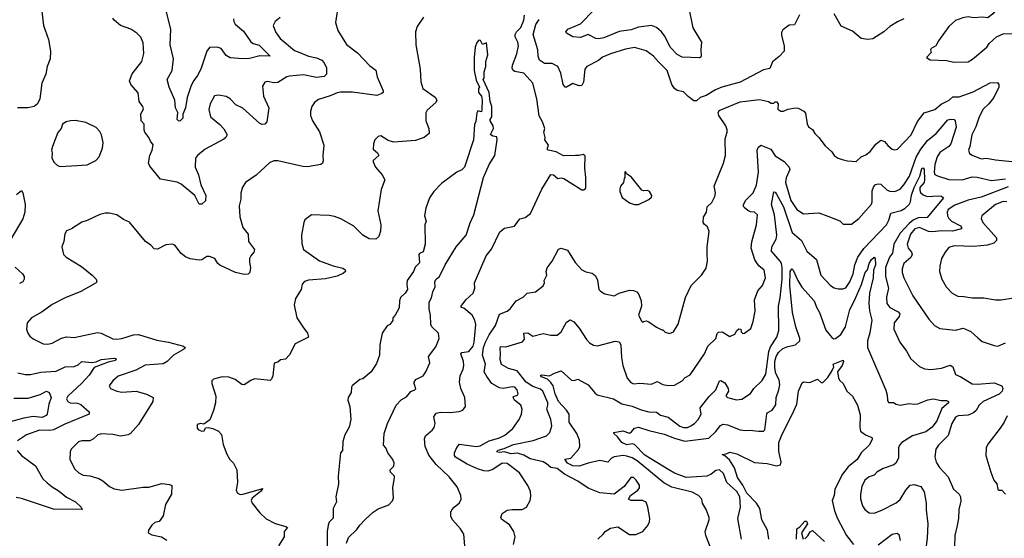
# Model space of a CAD drawing. Extents: x 1246230 to 1426786, y 660032 to 763141.
# Tile 444 of 566: x 1377932 to 1385575, y 698632 to 702659. Entities that reach past the tile are written whole.
import ezdxf

# ---------------------------------------------------------------- set-up
doc = ezdxf.new("R2010")
doc.units = 0

msp = doc.modelspace()

# ---------------------------------------------------------------- linework, layer by layer
at = {"layer": '0CON10XD'}
for points in [[(1385625, 702903.3), (1385534.4, 702765.6), (1385485, 702703.3), (1385458, 702682), (1385445, 702673.8), (1385405, 702679.2), (1385335.8, 702674.2), (1385295, 702680), (1385253.9, 702673.9), (1385195, 702652.5), (1385145, 702606.2), (1385064.2, 702495.8), (1385042, 702455), (1385007.5, 702435), (1385002.5, 702425), (1385006.7, 702405), (1384970, 702365), (1384998.3, 702348.3), (1385125, 702342), (1385185, 702328)], [(1380408.8, 702805), (1380382, 702638), (1380400, 702575), (1380467.3, 702467.3), (1380555, 702402), (1380650.2, 702300.2), (1380695, 702268), (1380707.3, 702215), (1380753.1, 702106.9), (1380752.9, 702095), (1380744, 702085), (1380705, 702071.5), (1380515, 702095.9), (1380423.1, 702096.9), (1380395, 702091.1), (1380342.8, 702067.2), (1380251.7, 702038.3), (1380218.8, 702015), (1380200, 701985), (1380188, 701945), (1380189.2, 701915), (1380205, 701873.8), (1380258.6, 701788.6), (1380292.5, 701685), (1380284.2, 701605), (1380288, 701562), (1380282.5, 701545), (1380270, 701535), (1380165, 701516.7), (1380129.7, 701519.7), (1379935.8, 701564.2), (1379905, 701562.5), (1379871.3, 701548.7), (1379768.3, 701451.7), (1379685.7, 701394.3), (1379661.7, 701358.3), (1379647.9, 701312.1), (1379647.5, 701265), (1379634.2, 701215), (1379639.2, 701129.2), (1379664.4, 701044.4), (1379705.8, 700995), (1379707, 700937), (1379753.8, 700875), (1379748.8, 700855), (1379725, 700826.7), (1379715.7, 700805), (1379714.4, 700775), (1379722.5, 700735), (1379718.8, 700695), (1379705.6, 700684.4), (1379675, 700680.6), (1379607.3, 700697.3), (1379485, 700751.9), (1379470, 700765), (1379445.6, 700805), (1379405, 700819.2), (1379385, 700821.1), (1379345, 700795.7), (1379325, 700792.9), (1379255, 700803.5), (1379218.3, 700818.3), (1379184.1, 700844.1), (1379135, 700907.5), (1379116.1, 700916.1), (1379065, 700911.2), (1379002.3, 700877.7), (1378975, 700878.8), (1378949.4, 700909.4), (1378907.8, 700937.8), (1378785, 701086.7), (1378736.4, 701106.4), (1378685, 701143.8), (1378625, 701156.2), (1378595, 701156.2), (1378555, 701146.7)], [(1378102, 702745), (1378116, 702615), (1378155.6, 702505.6), (1378172, 702415), (1378167.1, 702355), (1378146, 702295), (1378134.1, 702235.9), (1378102.5, 702165), (1378088.1, 702045), (1378070, 702005), (1378045, 701984), (1377995, 701975.8), (1377915, 701974.2)], [(1379591.8, 702665), (1379593.6, 702645), (1379604.5, 702625), (1379669, 702569), (1379725, 702486.5), (1379744.3, 702474.3), (1379791.2, 702461.2), (1379875.3, 702375.3), (1379795, 702379.5), (1379715, 702358.6), (1379665, 702354.2), (1379565, 702363.3), (1379535, 702380), (1379495, 702435.5), (1379464.7, 702444.7), (1379405, 702442.2), (1379385, 702414), (1379338, 702275), (1379312.7, 702225), (1379282.6, 702187.4), (1379261.8, 702148.2), (1379230.9, 702055), (1379217.5, 701975), (1379199.2, 701925), (1379197.1, 701895), (1379175, 701872.4), (1379163.4, 701873.4), (1379153.3, 701885), (1379158.9, 701938.9), (1379140.6, 701975), (1379136.5, 702035), (1379091.2, 702135), (1379076, 702195), (1379116.2, 702265), (1379124.7, 702355), (1379099.1, 702465), (1379104.7, 702585), (1379067.8, 702727.8)], [(1381386.7, 698575), (1381380, 698665), (1381353.8, 698705), (1381290, 698775), (1381278.8, 698805), (1381278.8, 698835), (1381285.9, 698854.1), (1381303.3, 698875), (1381345, 698906.7), (1381358.8, 698935), (1381355.8, 698965.8), (1381327.5, 699032.5), (1381265, 699110), (1381165, 699204.4), (1381108.7, 699278.7), (1381078.5, 699345), (1381074.2, 699405), (1381081.7, 699428.3), (1381136.1, 699473.9), (1381148, 699492), (1381155.5, 699525), (1381146.9, 699575), (1381165, 699602.9), (1381195, 699610.5), (1381272.1, 699607.9), (1381344.2, 699615.8), (1381372.3, 699627.7), (1381392, 699655), (1381388.1, 699725), (1381355.6, 699795), (1381346.7, 699845), (1381350.5, 699895), (1381372.9, 699945), (1381379.1, 699975), (1381376.2, 700005), (1381355.6, 700065), (1381365, 700075.5), (1381418.3, 700081.7), (1381451.1, 700125), (1381459.7, 700155), (1381472.4, 700292.4), (1381465.4, 700325), (1381444.5, 700365), (1381378.7, 700418.7), (1381357.5, 700425), (1381358.8, 700435), (1381395, 700483.1), (1381452.9, 700535), (1381464.2, 700575), (1381462.5, 700615), (1381468.6, 700635), (1381552.9, 700825), (1381592.9, 700877.1), (1381658, 701012), (1381695, 701040), (1381773.2, 701056.8), (1381815, 701113.8), (1381855, 701122), (1381896.2, 701153.8), (1381985, 701343.3), (1382055, 701456.7), (1382075, 701453.3), (1382110, 701425), (1382135, 701430), (1382156.1, 701426.1), (1382295, 701337.5), (1382311.7, 701338.3), (1382325, 701350), (1382326.2, 701435), (1382318, 701505), (1382321.7, 701601.7), (1382305, 701612.5), (1382275, 701603.3), (1382246.4, 701603.6), (1382152.3, 701602.3), (1382095, 701632.5), (1382033.3, 701645), (1382026.7, 701655), (1382035.8, 701685.8), (1382006.7, 701725), (1382010, 701745), (1382000, 701785), (1382008.8, 701815), (1381990.8, 701865), (1381965, 701912.5), (1381945.7, 702045), (1381915.5, 702165), (1381845.8, 702245), (1381775, 702255.7), (1381762.5, 702265), (1381755, 702282.5), (1381755.8, 702305.8), (1381789.6, 702395), (1381803.6, 702455), (1381799.1, 702485), (1381778.2, 702525), (1381777.3, 702545), (1381786.9, 702565), (1381821.1, 702598.9), (1381845.2, 702654.8), (1381848.9, 702695)], [(1383984.3, 702695.7), (1383945, 702620), (1383905, 702617.5), (1383855, 702580), (1383845, 702560), (1383843.9, 702536.1), (1383865.7, 702455.7), (1383864.5, 702415.5), (1383826.2, 702373.8), (1383775, 702330.8), (1383755, 702280), (1383705, 702270.6), (1383525, 702174.2), (1383382.5, 702135), (1383332.5, 702115), (1383260.7, 702069.3), (1383215, 702053.8), (1383185, 702028), (1383165, 702030), (1383121.8, 702061.8), (1383085, 702098.9), (1383035, 702110.5), (1383013.5, 702123.5), (1382993.6, 702155), (1382956.5, 702265), (1382890.8, 702330.8), (1382850.8, 702375), (1382795, 702416), (1382705, 702442.9), (1382635, 702430.6), (1382518.8, 702395), (1382455, 702367.8), (1382425, 702342.9), (1382335, 702296), (1382319.2, 702275), (1382307.2, 702172.8), (1382295, 702148), (1382275, 702145.7), (1382225, 702164.3), (1382175, 702136), (1382165, 702136.2), (1382150.6, 702155), (1382132.9, 702245), (1382109.1, 702295), (1382065, 702319.5), (1382005, 702319.4), (1381965.4, 702345.4), (1381956.5, 702375), (1381952.9, 702425), (1381916.2, 702545), (1381939, 702621), (1381965, 702661.5)], [(1382403.8, 702513.8), (1382345, 702544.5), (1382285, 702519.6), (1382225, 702526), (1382175, 702553.3), (1382170, 702565), (1382186.7, 702585), (1382285, 702627.8), (1382391.4, 702735)], [(1383128.2, 702735), (1383156.4, 702595), (1383224, 702484), (1383217.8, 702425), (1383222.5, 702377.5), (1383215.8, 702365), (1383207.6, 702362.4), (1383075, 702368), (1383035, 702388.1), (1382980.7, 702445), (1382939.9, 702529.9), (1382914.6, 702565), (1382875, 702598.4), (1382835, 702613.1), (1382735, 702601.3), (1382678.8, 702581.2), (1382585, 702568.4), (1382465, 702517.1), (1382425, 702510.5), (1382403.8, 702513.8)], [(1384795, 702666.2), (1384745, 702642.7), (1384685, 702607.1), (1384640.6, 702565), (1384555, 702510.4), (1384515, 702504.5), (1384463.6, 702513.6), (1384395, 702571.1), (1384308.5, 702608.5), (1384255, 702705.8)], [(1378934.2, 701744.2), (1378904, 701785), (1378896.7, 701805), (1378897, 701847), (1378874.4, 701875), (1378872.3, 701927.7), (1378892.5, 701965), (1378888.8, 701985), (1378860, 702025), (1378851.2, 702091.2), (1378794, 702155), (1378784.2, 702185), (1378805, 702238.8), (1378879.2, 702335), (1378894.2, 702395.8), (1378889.1, 702479.1), (1378872.1, 702522.1), (1378842, 702555), (1378795, 702585.7), (1378715, 702614.4), (1378665.5, 702655.5), (1378655, 702672)], [(1379953.8, 702675), (1379914, 702645), (1379900, 702615), (1379917.8, 702565), (1379952.7, 702512.7), (1380065, 702420), (1380105.8, 702404.2), (1380173.8, 702375), (1380235, 702362.9), (1380277.5, 702345), (1380295, 702324), (1380312.3, 702285), (1380314.2, 702235), (1380295, 702218.6), (1380235, 702208.9), (1380135, 702231.2), (1380025, 702220.5), (1380004.6, 702215.4), (1379935, 702170.8), (1379905, 702167.5), (1379855, 702180), (1379833.3, 702175), (1379817.3, 702142.7), (1379824.4, 702065), (1379866.4, 701975), (1379850, 701865), (1379835, 701848.8), (1379815, 701846), (1379795, 701852.5), (1379665, 701972.2), (1379608.5, 701998.5), (1379564.2, 702045), (1379535, 702062.9), (1379475, 702074.3), (1379445, 702068.8), (1379410, 702005), (1379400.5, 701960.5), (1379413.1, 701905), (1379486, 701845), (1379515, 701812.5), (1379541.2, 701765), (1379531.2, 701745), (1379515, 701732.5), (1379371.4, 701655), (1379312.5, 701605), (1379296.8, 701583.2), (1379294.4, 701515), (1379320.4, 701455), (1379337.8, 701377.8), (1379376.5, 701295), (1379375, 701253.8), (1379345, 701226.2), (1379325, 701226.7), (1379290.6, 701295), (1379185, 701382.7), (1379155, 701397.1), (1379025, 701421.2), (1378940.7, 701520.7), (1378930.6, 701545), (1378941.9, 701605), (1378960, 701645), (1378968, 701688), (1378945.9, 701715.9), (1378934.2, 701744.2)], [(1381065, 702678.8), (1381015.8, 702605), (1381004.2, 702565), (1381005.8, 702464.2), (1381040.8, 702275), (1381046, 702176), (1381062, 702125), (1381156.4, 702056.4), (1381170, 702035), (1381160.8, 702015), (1381094.6, 701955.4), (1381084.3, 701935), (1381084.2, 701875), (1381106.9, 701815), (1381110, 701775), (1381071.2, 701745), (1381005, 701722.2), (1380835, 701708.8), (1380792.3, 701722.3), (1380735, 701757.5), (1380715, 701752.5), (1380687.5, 701725), (1380677.5, 701695), (1380676.7, 701655), (1380710, 701625), (1380720, 701605), (1380676.7, 701565), (1380676.7, 701555), (1380692.5, 701515), (1380746.2, 701455), (1380765.8, 701415), (1380738.3, 701341.7), (1380712.9, 701175), (1380734.3, 701065), (1380732.2, 701017.8), (1380719.2, 700975), (1380695, 700954.2), (1380645, 700958), (1380595, 700986), (1380525.4, 701055.4), (1380425, 701112), (1380375, 701130), (1380335, 701138.8), (1380197, 701143), (1380145.9, 701104.1), (1380136.2, 701085), (1380119.2, 700985), (1380120.5, 700920.5), (1380133.8, 700875), (1380257.6, 700787.6), (1380365, 700748), (1380438.8, 700728.8), (1380457.7, 700717.7), (1380460, 700705), (1380445, 700690), (1380395, 700667.5), (1380305, 700648.1), (1380173.2, 700636.8), (1380143.3, 700625), (1380123.2, 700606.8), (1380116.2, 700565), (1380073.8, 700495), (1380061.4, 700445), (1380083.1, 700345), (1380128.8, 700275), (1380166.2, 700225), (1380172.5, 700195), (1380068.8, 700141.2), (1380025, 700057.5), (1379996.1, 700023.9), (1379955, 700017.5), (1379935, 699999.2), (1379906.7, 699993.3), (1379895.6, 699894.4), (1379885, 699866.7), (1379875, 699858.8), (1379755, 699870), (1379725, 699858.8), (1379675, 699823.8), (1379655, 699827.5), (1379605, 699864.3), (1379555.9, 699884.1), (1379504.1, 699885.9), (1379435, 699867.5), (1379423.8, 699856.2), (1379423.3, 699835), (1379454.2, 699735), (1379451.4, 699685), (1379435.8, 699624.2), (1379408, 699552), (1379361.7, 699518.3), (1379335, 699522.5), (1379310, 699515), (1379308.3, 699488.3), (1379320, 699475), (1379345, 699463.3), (1379363, 699467), (1379375, 699490), (1379395, 699492.5), (1379430, 699485), (1379475, 699463.3), (1379497.3, 699437.3), (1379510.3, 699360.3), (1379538.8, 699285), (1379563.8, 699245), (1379592, 699215), (1379618, 699165), (1379621.2, 699065), (1379611.2, 699005), (1379620, 698985), (1379643.4, 698973.4), (1379665, 698974.6), (1379818.3, 699018.3), (1379802, 698995), (1379736, 698944), (1379728.8, 698925), (1379735.4, 698905), (1379795, 698830.4), (1379845, 698784.7), (1379915, 698748.2), (1379997.5, 698725), (1380010, 698715), (1379984.3, 698685), (1379984.4, 698645), (1379939.6, 698575)], [(1385185, 702328), (1385295, 702332), (1385328.3, 702351.7), (1385438.8, 702445), (1385456.7, 702475), (1385514.5, 702525.5), (1385565, 702549.4), (1385665, 702551.2)], [(1380467.5, 698595), (1380485, 698637.5), (1380549.7, 698700.3), (1380572, 698735), (1380612.4, 698777.6), (1380674.5, 698835.5), (1380715, 698861.4), (1380797, 698893), (1380825, 698922.5), (1380833.9, 698946.1), (1380828.8, 699025), (1380841.2, 699105), (1380840, 699115), (1380811.2, 699145), (1380806.7, 699165), (1380835, 699191.2), (1380839.5, 699215), (1380827.5, 699245), (1380790.5, 699295), (1380775, 699333.8), (1380755.7, 699355.7), (1380761.9, 699445), (1380785.8, 699525), (1380855, 699666.2), (1380892.7, 699707.3), (1380935, 699730), (1380966.9, 699773.1), (1381000, 699785), (1381007, 699793), (1380992.5, 699835), (1380992.5, 699845), (1381005.7, 699864.3), (1381063.8, 699895), (1381085.5, 699924.5), (1381115.8, 699995), (1381103.8, 700045), (1381161.2, 700118.8), (1381187.5, 700185), (1381183.8, 700225), (1381131.2, 700275), (1381123, 700293), (1381120.8, 700365), (1381110, 700415), (1381110, 700465), (1381129.5, 700500.5), (1381138.8, 700545), (1381156.2, 700585), (1381154.2, 700625.8), (1381163.8, 700645), (1381190, 700665), (1381234.2, 700755), (1381318.6, 700895), (1381397.1, 700985), (1381427.7, 701082.3), (1381456, 701145), (1381532.5, 701432.5), (1381576.7, 701535), (1381620, 701605), (1381639.2, 701725), (1381635, 701748.8), (1381604.1, 701754.1), (1381587, 701767), (1381610, 701815), (1381606.2, 701835), (1381583.3, 701875), (1381583.3, 701885), (1381596.7, 701905), (1381596.1, 701986.1), (1381583.6, 702023.6), (1381576.2, 702095), (1381530, 702195), (1381536.7, 702205), (1381536.7, 702255), (1381550, 702295), (1381551.2, 702335), (1381566.1, 702386.1), (1381555, 702480), (1381525, 702467.5), (1381508.3, 702498.3), (1381495, 702500), (1381479.3, 702480.7), (1381466.7, 702445), (1381458.8, 702365), (1381460, 702265), (1381475, 702190), (1381500, 702135), (1381492.5, 702125), (1381492.5, 702095), (1381517.5, 702065), (1381522.5, 702035), (1381520, 701965), (1381516.4, 701943.6), (1381488.3, 701951.7), (1381480, 701935), (1381472, 701868), (1381463.3, 701845), (1381453.8, 701725), (1381390.7, 701530.7), (1381385, 701513.3), (1381365, 701493.3), (1381325, 701476.2), (1381205, 701386.7), (1381145.9, 701324.1), (1381113.8, 701275), (1381083.8, 701195), (1381073.3, 701135), (1381087.5, 701095), (1381077.5, 701065), (1381080, 700915), (1381063.8, 700856.2), (1381035, 700843.3), (1381030, 700835), (1381035, 700770), (1381001.7, 700738.3), (1380988.8, 700705), (1380940, 700635), (1380936.4, 700606.4), (1380942.5, 700565), (1380923.3, 700535), (1380888.8, 700501.2), (1380879.2, 700475), (1380877.3, 700422.7), (1380845.8, 700364.2), (1380828.8, 700345), (1380827.7, 700322.3), (1380805, 700293.3), (1380785, 700282.5), (1380746.1, 700223.9), (1380726.2, 700135), (1380725.8, 700055), (1380700.3, 699989.7), (1380658.8, 699925), (1380595, 699871.2), (1380572.5, 699865), (1380513.3, 699815), (1380506.7, 699805), (1380504, 699765), (1380482, 699725), (1380478.8, 699705), (1380493.8, 699655), (1380503.3, 699555), (1380490, 699495), (1380456.2, 699435), (1380441.2, 699385), (1380436.4, 699313.6), (1380422.5, 699295), (1380403.8, 699115), (1380406, 699055), (1380386, 698955), (1380391.2, 698915), (1380364, 698865), (1380365, 698790), (1380335, 698757.5), (1380325.9, 698734.1), (1380318.6, 698685), (1380318.3, 698571.7)], [(1381764.4, 698585), (1381777.1, 698645), (1381766.9, 698685), (1381735, 698737.1), (1381672.1, 698782.1), (1381665.8, 698795), (1381676.9, 698825), (1381715, 698850.5), (1381753.3, 698856.7), (1381832.7, 698857.3), (1381865.5, 698874.5), (1381894.3, 698925), (1381899.7, 698960.3), (1381895.6, 698995), (1381875, 699042), (1381811.2, 699141.2), (1381715, 699212), (1381676.2, 699215), (1381604.6, 699165.4), (1381565, 699152.5), (1381535, 699155.3), (1381485, 699171.2), (1381405, 699208.8), (1381315, 699263.6), (1381306.5, 699275), (1381307.8, 699295), (1381325, 699337.5), (1381345, 699363.8), (1381475, 699346.2), (1381505, 699349.7), (1381575, 699388.9), (1381655, 699411.5), (1381697.4, 699432.6), (1381758.5, 699485), (1381810, 699555), (1381826.9, 699595), (1381831.2, 699635), (1381820.4, 699665), (1381773.3, 699705), (1381761.2, 699725), (1381765.9, 699734.1), (1381795, 699744.3), (1381801.4, 699755), (1381792.1, 699785), (1381775, 699805.4), (1381755, 699808.9), (1381685, 699794.5), (1381655, 699801.1), (1381595.3, 699835.3), (1381558.5, 699888.5), (1381538.2, 699925), (1381546.2, 699983.8), (1381524.1, 700055), (1381532.2, 700115), (1381547, 700155), (1381576.8, 700213.2), (1381625.4, 700284.6), (1381656.8, 700373.2), (1381716.2, 700395), (1381738.8, 700415), (1381784.5, 700475.5), (1381838.8, 700505), (1381870, 700535), (1381936.7, 700545), (1381995, 700593.3), (1382006.2, 700615), (1382002.5, 700635), (1382022.5, 700675), (1382018, 700705), (1382025, 700732.5), (1382065, 700783.3), (1382115, 700876.7), (1382135, 700886.2), (1382185, 700870), (1382243.3, 700775), (1382295, 700718), (1382325, 700702), (1382375, 700691.2), (1382401.2, 700671.2), (1382416.8, 700636.8), (1382427.5, 700565), (1382440.3, 700550.3), (1382475, 700531.4), (1382545, 700515.8), (1382584.5, 700535.5), (1382665, 700560), (1382695, 700557.5), (1382723.3, 700545), (1382738, 700525), (1382755.7, 700475), (1382757.5, 700435), (1382734.2, 700365), (1382760, 700315), (1382765, 700310), (1382773, 700317), (1382795, 700320), (1382815, 700313.3), (1382875, 700272.5), (1382915, 700250), (1382925, 700250), (1382943, 700233), (1382975, 700223.8), (1383005.7, 700234.3), (1383044, 700295), (1383100.8, 700500.8), (1383144.6, 700595.4), (1383222.9, 700675), (1383259.1, 700730.9), (1383271.9, 700785), (1383268.9, 700841.1), (1383267.5, 700895), (1383284.2, 701015), (1383270.5, 701050.5), (1383245, 701071.2), (1383238, 701085), (1383240.8, 701125), (1383263.3, 701165), (1383267.5, 701205), (1383305, 701238.8), (1383328.6, 701285), (1383332, 701315), (1383323.6, 701366.4), (1383395.8, 701545), (1383411.2, 701605), (1383407.5, 701735), (1383422.5, 701785), (1383422.5, 701805), (1383412.5, 701835), (1383358, 701915), (1383353.8, 701935), (1383361.2, 701955), (1383525, 702021.9), (1383675, 702038.8), (1383743.9, 702023.9), (1383765, 702010), (1383785, 702010), (1383795, 702020), (1383805, 702020), (1383820, 702005), (1383816.7, 701965), (1383839.7, 701949.7), (1383860.9, 701949.1), (1383895, 701964), (1383955, 701974), (1383975, 701972), (1384018, 701948), (1384032.4, 701932.4), (1384045, 701850), (1384055, 701827.5), (1384085.9, 701805.9), (1384103.8, 701775), (1384135.6, 701745.6), (1384185, 701678.8), (1384235, 701633.3), (1384254.1, 701604.1), (1384283.9, 701583.9), (1384315, 701573.3), (1384357, 701563), (1384425, 701558.8), (1384463.3, 701595), (1384500.9, 701609.1), (1384534.5, 701635.5), (1384578.3, 701691.7), (1384615, 701723.3), (1384645, 701714), (1384671.1, 701681.1), (1384705, 701654.2), (1384725, 701648), (1384745, 701652.5), (1384852.2, 701765), (1384901.5, 701868.5), (1384953, 701937), (1385035, 701960.9), (1385085, 702003.3), (1385145.3, 702034.7), (1385175, 702059.2), (1385225, 702060.6), (1385295.7, 702085.7), (1385331.7, 702098.3), (1385465, 702170), (1385521.7, 702171.7), (1385532.5, 702155), (1385532.5, 702135), (1385493.5, 702055), (1385455.5, 702005), (1385410, 701965), (1385378.8, 701905), (1385352.4, 701827.6), (1385322.7, 701765), (1385306.9, 701675), (1385296, 701645), (1385305, 701621.2), (1385325, 701606), (1385395, 701578.6), (1385437, 701583), (1385505, 701570), (1385635, 701558.1)], [(1378245, 701520), (1378335, 701523.8), (1378455, 701532), (1378522.5, 701565), (1378549.2, 701595), (1378575, 701662.5), (1378579.4, 701705), (1378566.7, 701765), (1378555, 701791.2), (1378525, 701822), (1378445, 701860), (1378365, 701875.5), (1378325, 701874.2), (1378292.5, 701865), (1378265, 701847.5), (1378252.5, 701815), (1378228, 701782), (1378185.9, 701674.1), (1378178.8, 701645), (1378183.3, 701625), (1378180, 701585), (1378200.5, 701550.5), (1378225, 701526.7), (1378245, 701520)], [(1382420, 698625), (1382460, 698665), (1382476.7, 698685), (1382518.8, 698711.2), (1382575, 698722), (1382665, 698663.1), (1382715, 698661.5), (1382768.8, 698685), (1382807.6, 698732.4), (1382820.6, 698759.4), (1382823.1, 698785), (1382808.2, 698875), (1382795, 698912.5), (1382765, 698925.3), (1382675.9, 698925.9), (1382657.5, 698935), (1382673.3, 698965), (1382728.8, 699005), (1382743.8, 699025), (1382742, 699045), (1382718, 699085), (1382695, 699103.8), (1382675, 699103.3), (1382624.2, 699035.8), (1382545, 698976), (1382435, 698986.7), (1382345, 699022.5), (1382264, 699075), (1382160.6, 699130.6), (1382105, 699175.4), (1382055, 699181.5), (1382021.9, 699211.9), (1381995.3, 699225.2), (1381895, 699248.7), (1381845, 699278), (1381795, 699292.9), (1381745, 699289), (1381695, 699304.8), (1381655, 699298.6), (1381633.3, 699305), (1381645, 699316.8), (1381691.2, 699328.8), (1381765, 699361.7), (1381918.6, 699391.4), (1382020.7, 699429.3), (1382047.4, 699452.6), (1382062.2, 699505), (1382053.6, 699555), (1382024.5, 699635), (1382032.2, 699665), (1382030, 699685), (1381991.3, 699775), (1381975, 699790), (1381915, 699811.9), (1381861.8, 699845), (1381792.5, 699932.5), (1381725, 699950.6), (1381671.7, 699981.7), (1381661.8, 700021.8), (1381664.7, 700065), (1381660, 700105), (1381665, 700120.4), (1381705, 700118.9), (1381833.4, 700156.6), (1381850.3, 700179.7), (1381845, 700226.4), (1381875, 700227.1), (1381915, 700201.9), (1381995, 700223.1), (1382055, 700208.6), (1382105, 700209.2), (1382135, 700236), (1382175, 700310.8), (1382205, 700328), (1382234.2, 700314.2), (1382275, 700264), (1382331.9, 700175), (1382355, 700150.6), (1382385, 700132.2), (1382415.7, 700125.7), (1382555, 700163.8), (1382585, 700156.7), (1382598.6, 700135), (1382603.3, 700035), (1382613.8, 699975), (1382648.2, 699875), (1382675, 699842.2), (1382695, 699832.9), (1382745, 699837.3), (1382835, 699828.8), (1382881.2, 699848.8), (1382925, 699825.8), (1382965, 699820), (1383015, 699822.5), (1383073.8, 699855), (1383098.3, 699881.7), (1383135, 699902.5), (1383246.7, 700065), (1383272.5, 700125), (1383334.3, 700185), (1383346.4, 700223.6), (1383356.4, 700233.6), (1383385.8, 700235.8), (1383445, 700200), (1383483.9, 700216.1), (1383497.5, 700245), (1383515, 700260), (1383530, 700255), (1383532.5, 700235), (1383545, 700223.3), (1383557.5, 700225), (1383608.3, 700261.7), (1383625.8, 700315), (1383640, 700395), (1383635.8, 700485), (1383660.8, 700555), (1383696.9, 700595), (1383721.8, 700655), (1383711.5, 700715), (1383668.7, 700748.7), (1383637.9, 700795), (1383609.1, 700885), (1383614.6, 700935), (1383650, 701065), (1383658, 701145), (1383635, 701164), (1383605, 701167.1), (1383585, 701177.1), (1383555, 701200), (1383547.3, 701217.3), (1383564.6, 701255.4), (1383626.2, 701313.8), (1383650.6, 701375), (1383665.4, 701474.6), (1383655.8, 701645), (1383664.5, 701665.5), (1383685, 701683.8), (1383763.3, 701653.3), (1383795, 701601.1), (1383865, 701557.7), (1383905.5, 701515), (1383910, 701495), (1383880.1, 701429.9), (1383876.6, 701395), (1383916.5, 701255), (1383964.2, 701185), (1384015, 701151.9), (1384135, 701160), (1384205, 701133.8), (1384297, 701097), (1384325, 701072.5), (1384387.3, 701072.7), (1384445, 701114.2), (1384544.4, 701225.6), (1384550, 701245), (1384550.1, 701329.9), (1384560.4, 701359.6), (1384575, 701379.4), (1384595, 701385.6), (1384615, 701382.5), (1384665, 701336.7), (1384685, 701328.5), (1384725, 701325.6), (1384765, 701343.3), (1384795, 701375.6), (1384839.5, 701445), (1384889.4, 701590.6), (1384926.9, 701653.1), (1384979.1, 701720.9), (1385045, 701774.5), (1385135, 701882.1), (1385157.6, 701887.6), (1385185, 701882.9), (1385194.4, 701874.4), (1385201.8, 701825), (1385160.3, 701695), (1385144, 701674), (1385075, 701627.1), (1385052.6, 701595), (1385035.3, 701535), (1385029.1, 701475), (1385035, 701458.1), (1385055, 701445.5), (1385145, 701417.3), (1385246.9, 701416.9), (1385325, 701438), (1385365, 701435.3), (1385475, 701410.7), (1385585, 701422.9)], [(1383304.5, 698535), (1383257.3, 698655), (1383253.3, 698685), (1383284.4, 698775), (1383284.4, 698795), (1383261.5, 698855), (1383230.8, 698905), (1383226.2, 698935), (1383202, 698965), (1383151.9, 698991.9), (1382995, 699028.7), (1382932.7, 699062.7), (1382725, 699233.5), (1382685, 699256.7), (1382645, 699270.7), (1382615, 699274.3), (1382545, 699264), (1382525.3, 699254.7), (1382496, 699224), (1382435, 699236.8), (1382345, 699216.5), (1382275, 699193), (1382225, 699194.8), (1382185, 699215.3), (1382163.2, 699246.8), (1382209.2, 699255), (1382268.3, 699321.7), (1382280, 699345), (1382276.7, 699395), (1382256.9, 699445), (1382197.1, 699535), (1382197.2, 699595), (1382175, 699628.5), (1382115.3, 699695), (1382088.8, 699755), (1382073, 699815), (1382055, 699842.7), (1382028.1, 699868.1), (1381982, 699885), (1381975, 699896.7), (1381985, 699902), (1382045, 699893.1), (1382082, 699915), (1382135, 699932.8), (1382215, 699861.2), (1382235, 699858.8), (1382265, 699866.7), (1382343.8, 699825), (1382395, 699761.4), (1382415, 699745.6), (1382540, 699715), (1382605, 699675.5), (1382685, 699658.9), (1382755, 699630.8), (1382816, 699614), (1382875, 699611.2), (1382905, 699589.6), (1382965, 699572.2), (1383055, 699502.1), (1383085, 699491.5), (1383115, 699493.8), (1383141.4, 699505), (1383170.6, 699525), (1383198.5, 699555), (1383221.5, 699595), (1383212.9, 699645), (1383283.8, 699733.8), (1383335.5, 699785), (1383365, 699853.8), (1383375, 699858), (1383405, 699840), (1383432.3, 699795), (1383432.9, 699775), (1383415.7, 699745), (1383416, 699735), (1383425, 699726), (1383495, 699707.3), (1383538.2, 699711.8), (1383605, 699757.5), (1383631.4, 699795), (1383695, 699857.1), (1383723.3, 699906.7), (1383746.3, 700083.7), (1383760.8, 700119.2), (1383808.4, 700195), (1383824.7, 700245), (1383820.8, 700435), (1383835, 700500), (1383850.9, 700645), (1383850, 700735), (1383844.2, 700765), (1383834.1, 700785), (1383767.7, 700862.3), (1383769.1, 700895), (1383804.7, 700955), (1383809.8, 700985), (1383790.7, 701145), (1383766.2, 701225), (1383785, 701322), (1383795, 701319.2), (1383805, 701304.3), (1383861.6, 701205), (1383927.3, 701007.3), (1384000, 700945), (1384042.4, 700862.4), (1384116.6, 700796.6), (1384150, 700675), (1384225, 700594.2), (1384255, 700576), (1384285, 700570), (1384321.7, 700568.3), (1384345, 700576.7), (1384375, 700624), (1384400.7, 700685), (1384413.9, 700756.1), (1384437.5, 700815), (1384485, 700882.3), (1384658.9, 701065), (1384678.2, 701101.8), (1384693.8, 701156.2), (1384775, 701178.1), (1384805, 701196.3), (1384835.2, 701225), (1384846, 701245), (1384853, 701297), (1384874.2, 701355.8), (1384919.3, 701445), (1384935, 701504.4), (1384945, 701510), (1384952.5, 701495), (1384955.7, 701415), (1384951.4, 701395), (1384919.2, 701355), (1384918, 701335), (1384925, 701317.1), (1384945, 701298.6), (1384975, 701287.1), (1385065, 701291.1), (1385087.7, 701287.7), (1385101.4, 701275), (1384976.7, 701123.3), (1384905, 701121.6), (1384868, 701102), (1384835, 701076.3), (1384765, 701001.4), (1384717.1, 700915), (1384707.3, 700845), (1384684.2, 700815.8), (1384653, 700735), (1384652, 700665), (1384676.5, 700575), (1384659.2, 700505), (1384663.5, 700455), (1384686.7, 700425), (1384751.2, 700391.2), (1384762.9, 700375), (1384757.7, 700355), (1384720, 700305), (1384718.1, 700255), (1384762.5, 700155), (1384815.8, 700085), (1384850, 700025), (1384917, 699967), (1384955, 699949.2), (1385005, 699942.9), (1385087.9, 699952.1), (1385155.6, 699975.6), (1385174.3, 699964.3), (1385195, 699904.2), (1385237.5, 699885), (1385325, 699832.7), (1385365, 699828.2), (1385495, 699839.2), (1385555, 699817.5), (1385564.4, 699795), (1385557.9, 699775), (1385535, 699752.5), (1385410.4, 699695), (1385379.5, 699665), (1385355.7, 699625), (1385334.6, 699605.4), (1385295, 699588.9), (1385217.6, 699582.4), (1385195, 699572.5), (1385167.8, 699525), (1385139.5, 699430.5), (1385062.9, 699355), (1385042.9, 699325), (1385034.3, 699265), (1385045, 699223.3), (1385072.6, 699182.6), (1385139.8, 699109.8), (1385180, 699015), (1385223.8, 698975), (1385234.2, 698955), (1385238.3, 698921.7), (1385220.8, 698855), (1385219.4, 698785), (1385207.8, 698732.2), (1385190, 698655), (1385188.5, 698565)], [(1382735, 701223.3), (1382816.1, 701263.9), (1382835, 701280), (1382837.5, 701295), (1382820, 701325), (1382805, 701332.5), (1382775, 701330), (1382760, 701335), (1382677.7, 701437.7), (1382641.7, 701461.7), (1382635, 701480), (1382630, 701475), (1382630, 701435), (1382623, 701427), (1382617.5, 701395), (1382595, 701366.7), (1382590, 701345), (1382591.2, 701325), (1382608.3, 701278.3), (1382665, 701236.7), (1382705, 701223.3), (1382735, 701223.3)], [(1377907, 701303), (1377945, 701333.8), (1377957.1, 701315), (1377973.8, 701225), (1377971.2, 701165), (1377955, 701113.3), (1377862.5, 700955)], [(1385605, 701362.2), (1385395, 701281.9), (1385295, 701258.7), (1385191, 701219), (1385140, 701185), (1385131.3, 701165), (1385134.4, 701135.6), (1385142.9, 701115), (1385163.8, 701095), (1385235, 701057.8), (1385243.1, 701045), (1385242, 701035), (1385171.7, 701018.3), (1385090.6, 701019.4), (1385015, 701010.9), (1384985, 701015.3), (1384916.7, 701045), (1384881.1, 701035), (1384845.2, 700994.8), (1384821.6, 700915), (1384827.5, 700885), (1384852.9, 700852.9), (1384858.8, 700835), (1384847.8, 700812.3), (1384794.4, 700765), (1384781.9, 700725), (1384782.2, 700695), (1384795.5, 700655.5), (1384864.3, 700515), (1384989.2, 700335), (1385033.6, 700283.6), (1385075, 700260.8), (1385195, 700248.1), (1385255, 700264.3), (1385315, 700238.1), (1385368.2, 700188.2), (1385401.5, 700161.5), (1385495, 700128.8), (1385525, 700123.3), (1385585, 700148.8)], [(1385595, 701244.5), (1385565, 701248.7), (1385507.1, 701225), (1385401.2, 701135), (1385394.3, 701115), (1385408.6, 701085), (1385514.3, 700965), (1385512.9, 700945), (1385494, 700925), (1385445, 700909.6), (1385335, 700897.5), (1385185, 700904.4), (1385145, 700890), (1385115, 700853.8), (1385087.1, 700805), (1385074.4, 700745), (1385071.9, 700705), (1385090, 700645), (1385124, 700585), (1385170, 700535), (1385215, 700511.4), (1385261.4, 700508.6), (1385325, 700500), (1385415, 700499.2), (1385505, 700484.4), (1385550, 700485), (1385645, 700499.5)], [(1378555, 701146.7), (1378455, 701098.8), (1378413.2, 701086.8), (1378335, 701036.2), (1378295, 701020), (1378283.2, 700996.8), (1378274, 700936), (1378257.5, 700895), (1378272.5, 700835), (1378292.5, 700815), (1378411.7, 700741.7), (1378495, 700676), (1378526, 700645), (1378531.2, 700625), (1378526.2, 700615), (1378405, 700548.6), (1378285, 700499.4), (1378185, 700448.6), (1378105, 700391.4), (1378023.3, 700345), (1377988.8, 700305), (1377983.3, 700255), (1377993.8, 700225), (1378011.2, 700201.2), (1378035, 700180), (1378115, 700142.5), (1378151.2, 700138.8), (1378185, 700147.1), (1378255, 700186.9), (1378295, 700195.7), (1378355, 700192.5), (1378535, 700230.6), (1378565, 700224.3), (1378655, 700180), (1378685, 700178.1), (1378725, 700182.9), (1378815, 700212.9), (1378855, 700215.6), (1378995, 700170.5), (1379087.5, 700155), (1379204.1, 700124.1), (1379216.7, 700115), (1379213.3, 700105), (1379198.8, 700095), (1379125.8, 700055), (1379075.4, 700004.6), (1379045, 699987.1), (1378905, 699976.4), (1378831.9, 699938.1), (1378695, 699891.9), (1378654, 699855), (1378626.7, 699815), (1378637.5, 699795), (1378685, 699774.3), (1378725, 699765.8), (1378835, 699774.3), (1378915, 699752.5), (1378968.8, 699725), (1378966, 699695), (1378853, 699517), (1378792.7, 699447.3), (1378774.3, 699435.7), (1378715, 699425.7), (1378655, 699438.6), (1378565, 699444.2), (1378538.8, 699435), (1378505, 699404.2), (1378475, 699388.6), (1378415, 699388.1), (1378388.7, 699381.3), (1378330.8, 699325), (1378322.5, 699305), (1378321.4, 699245), (1378360.3, 699170.3), (1378391.3, 699141.3), (1378425, 699121.4), (1378475, 699116.7), (1378545, 699095.8), (1378577.6, 699077.6), (1378628.8, 699035), (1378665.6, 699015.6), (1378725, 699007.1), (1378889.7, 699030.3), (1378935, 699030), (1379035, 699058), (1379095, 699051.2), (1379113.3, 699043.3), (1379108.8, 698975), (1379064.2, 698895.8), (1379045, 698807.5), (1379015, 698762.5), (1378980, 698755), (1378957.5, 698735), (1378932.5, 698695), (1378930, 698675), (1378958.3, 698658.3), (1379033.6, 698643.6), (1379075, 698617.5)], [(1383533.6, 698626.4), (1383506.9, 698785), (1383526.7, 698875), (1383520.4, 698955), (1383498.1, 698995), (1383422, 699065), (1383394.4, 699135), (1383365, 699163.6), (1383335, 699160), (1383298.8, 699131.2), (1383265, 699114.6), (1383105.4, 699104.6), (1383015, 699137.5), (1382971.5, 699165), (1382785, 699278), (1382705, 699360.7), (1382685, 699365.4), (1382645, 699359.3), (1382605.5, 699375.5), (1382570.9, 699420.9), (1382543.3, 699445), (1382542.5, 699455), (1382614.2, 699465.8), (1382665, 699450), (1382680.9, 699459.1), (1382705, 699488), (1382735, 699495.7), (1382815, 699468.2), (1382935, 699441.6), (1383015, 699408.9), (1383095, 699386.2), (1383280.9, 699409.1), (1383335, 699461.1), (1383372.6, 699507.4), (1383392.3, 699517.7), (1383425, 699513.2), (1383523.8, 699473.8), (1383565, 699470), (1383598, 699472), (1383666.5, 699463.5), (1383705, 699464.4), (1383716.7, 699473.3), (1383731.2, 699598.8), (1383735, 699606.5), (1383773.1, 699626.9), (1383801.9, 699668.1), (1383803.8, 699725), (1383825.4, 699785), (1383832.5, 699825), (1383826, 699864), (1383802.3, 699912.3), (1383792.2, 699955), (1383792.9, 700005), (1383804.1, 700045), (1383820.5, 700075), (1383855, 700106.4), (1383895, 700122.4), (1383955, 700134.7), (1383986.5, 700165), (1383987.9, 700185), (1383956.7, 700275), (1383930.3, 700385), (1383909.4, 700595), (1383913, 700705), (1383925, 700724.4), (1383936.8, 700715), (1383972.9, 700635), (1384002.6, 700582.6), (1384099.5, 700475), (1384115.9, 700425.9), (1384140, 700385), (1384189.6, 700249.6), (1384235, 700191.4), (1384252.1, 700182.1), (1384264.1, 700184.1), (1384304.5, 700215), (1384341.6, 700275), (1384375, 700408.6), (1384412.1, 700477.9), (1384466.1, 700603.9), (1384494.2, 700695), (1384513.9, 700716.1), (1384524.8, 700765), (1384543.2, 700796.8), (1384565, 700814.3), (1384573.1, 700805), (1384574.6, 700755), (1384559.4, 700715), (1384555.4, 700655.4), (1384527.9, 700535), (1384523.2, 700456.8), (1384528.8, 700398.8), (1384545.3, 700325.3), (1384531.7, 700228.3), (1384512.2, 700165), (1384513.8, 700115), (1384655, 699782.5), (1384666, 699745), (1384666.7, 699705), (1384675, 699687.5), (1384715, 699686.2), (1384734.1, 699674.1), (1384765, 699666.2), (1384835, 699680), (1384875, 699672.9), (1384904.4, 699675.6), (1384981.9, 699708.1), (1385024.6, 699714.6), (1385085, 699702), (1385125, 699702.7), (1385140.5, 699695), (1385140.9, 699685), (1385089.4, 699640.6), (1385052, 699545), (1385014.5, 699495), (1384965, 699460), (1384861.1, 699428.9), (1384779.2, 699375), (1384760.6, 699355), (1384754.3, 699335), (1384752.5, 699255), (1384733.8, 699215), (1384716.6, 699203.4), (1384633.8, 699175), (1384583.9, 699146.1), (1384565, 699122), (1384525, 699109.4), (1384491.9, 699085), (1384468.5, 699035), (1384458.6, 698975), (1384459.4, 698939.4), (1384473.4, 698883.4), (1384491.2, 698855), (1384525, 698830.8), (1384565, 698827.1), (1384625, 698850), (1384735, 698908.9), (1384765, 698934.4), (1384809.4, 699005), (1384845, 699044.2), (1384875, 699049.4), (1384926.2, 699035), (1384953, 698993), (1384968.9, 698905), (1384966.8, 698853.2), (1384980, 698745), (1384974.5, 698634.5), (1384964.4, 698554.4)], [(1377897.6, 700737.6), (1377954, 700685), (1377966, 700665), (1377966, 700645), (1377955, 700623.3), (1377929.4, 700610.6)], [(1377917, 699917), (1377973, 699903), (1378015, 699905.5), (1378095, 699922.5), (1378215, 699929.5), (1378285.5, 699964.5), (1378355, 699965.4), (1378385, 699979.6), (1378415, 700006.1), (1378491.7, 699998.3), (1378525, 700003.8), (1378565, 700020), (1378665, 700031.6), (1378679.6, 700025), (1378675, 700012.3), (1378619, 700001), (1378510.6, 699959.4), (1378470.5, 699899.5), (1378413.8, 699836.2), (1378304.3, 699735), (1378296, 699715), (1378306.2, 699695), (1378323, 699683), (1378381.4, 699681.4), (1378405, 699672.3), (1378472, 699615), (1378472, 699595), (1378282.4, 699517.6), (1378195, 699474.6), (1378165, 699469.7), (1378085, 699471.2), (1377985.4, 699434.6), (1377915, 699388.8)], [(1383746.4, 698625), (1383736.9, 698695), (1383692.7, 698775), (1383676.5, 698865), (1383651.8, 698905), (1383575, 698983.3), (1383545, 699044.6), (1383502.9, 699105), (1383479.2, 699179.2), (1383440.8, 699240.8), (1383405, 699273.8), (1383384, 699284), (1383415, 699287.1), (1383445, 699300.8), (1383498, 699288), (1383635, 699221.9), (1383735, 699213.8), (1383805, 699195.8), (1383837.5, 699202.5), (1383842.9, 699225), (1383824.6, 699305.4), (1383824.6, 699375), (1383849.5, 699440.5), (1383931.5, 699598.5), (1383963.1, 699675), (1383975.8, 699775), (1384005, 699840), (1384015, 699846.7), (1384065, 699841.2), (1384125, 699867.5), (1384153, 699843), (1384165, 699842.5), (1384205, 699880), (1384238.9, 699935), (1384252.2, 699965), (1384246.7, 699985), (1384323.3, 700015)], [(1384323.3, 700015), (1384326.2, 700005), (1384317.1, 699975), (1384279.1, 699925), (1384286.7, 699875), (1384297, 699857), (1384322.5, 699835), (1384353.3, 699775), (1384396.7, 699735), (1384435.5, 699665.5), (1384455, 699590), (1384451.9, 699495), (1384458, 699465), (1384497.5, 699435), (1384545, 699416.2), (1384552.5, 699405), (1384525.8, 699355), (1384464.2, 699295.8), (1384432.7, 699245), (1384362.6, 699187.4), (1384319.3, 699130.7), (1384257.9, 699015), (1384253.6, 698965), (1384238.8, 698925), (1384255.3, 698845.3), (1384280.9, 698785), (1384350, 698655), (1384405, 698584.3)], [(1377885, 699721.5), (1377998.7, 699721.3), (1378090.3, 699749.7), (1378140.8, 699775), (1378160.2, 699765), (1378174.7, 699725), (1378157.1, 699672.9), (1378144.6, 699595.4), (1378137.5, 699585), (1378105, 699570.9), (1378035, 699577.2), (1377965, 699564.8), (1377727.9, 699502.1)], [(1385595.6, 699584.4), (1385574.3, 699535), (1385543.6, 699486.4), (1385445.8, 699364.2), (1385434, 699335), (1385430, 699275), (1385470.8, 699145), (1385494.3, 699084.3), (1385517.5, 699055), (1385524.2, 699014.2), (1385535, 699006.7), (1385555, 699006.7), (1385584.2, 698974.2)], [(1377911.4, 699315), (1377945, 699274.3), (1378054.6, 699194.6), (1378111.4, 699095), (1378143.8, 699063.8), (1378185, 699030.9), (1378239.2, 698999.2), (1378295, 698952.7), (1378366, 698916), (1378410, 698875), (1378417.5, 698855), (1378195, 698858.7), (1377945, 698941.1), (1377905, 698949.1)], [(1383961.6, 698625), (1383963.7, 698706.3), (1383987.4, 698722.6), (1384025, 698764.2), (1384038, 698765), (1384046, 698745), (1384001.2, 698675), (1384013.8, 698625)], [(1384025, 698627.5), (1384048.3, 698651.7), (1384067, 698683), (1384085, 698692.5), (1384177.7, 698607.7)], [(1384595, 698581.4), (1384705, 698665.8), (1384743, 698673), (1384755, 698662.5), (1384767.5, 698615)]]:
    msp.add_lwpolyline(points, dxfattribs=at)

doc.saveas('drawing.dxf')
